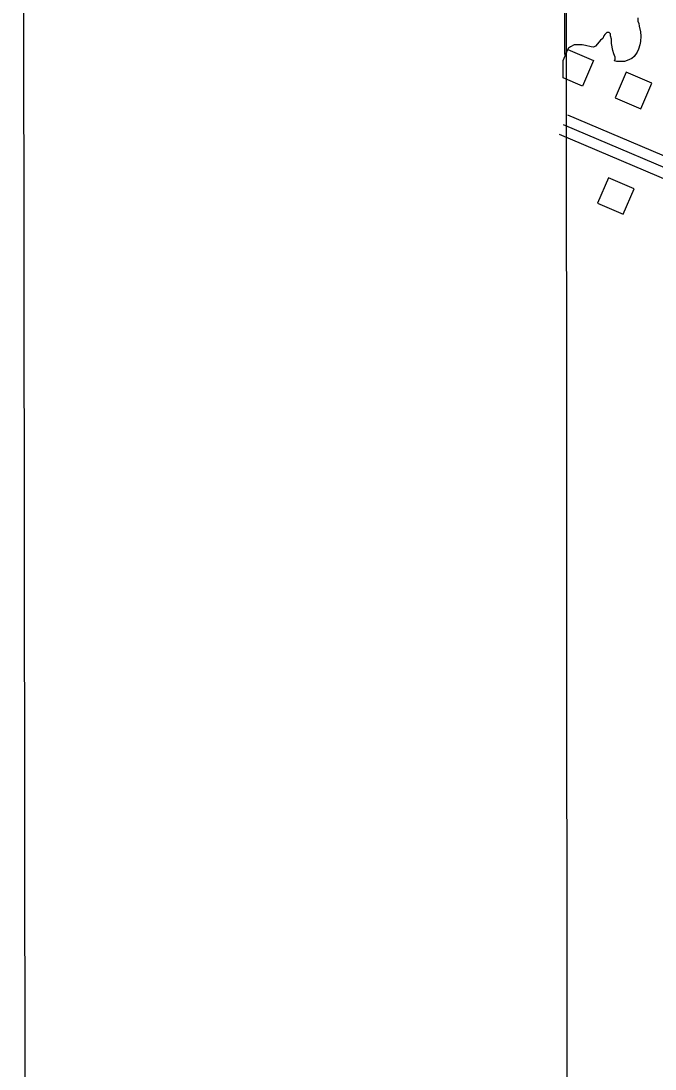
# Model space of a CAD drawing. Extents: x 3297735 to 3335592, y 670436 to 695807.
# Drawn here: x 3301069 to 3301981, y 689220 to 690726 of the extents above; entities that cross this region are included whole.
import ezdxf

# ---------------------------------------------------------------- set-up
doc = ezdxf.new("R2010")
doc.units = 0
for name, color, linetype in [('V-ANNO-SYMB', 7, 'Continuous'), ('V-BLDG-OTLN', 7, 'Continuous'), ('V-GRID-FRAM', 7, 'Continuous'), ('V-ROAD-CNTR', 7, 'Continuous'), ('V-SITE-VEGE', 7, 'Continuous')]:
    doc.layers.add(name, color=color, linetype=linetype)

msp = doc.modelspace()

# ---------------------------------------------------------------- linework, layer by layer
at = {"layer": 'V-ANNO-SYMB'}
msp.add_lwpolyline([(3301092, 671647.5), (3334175.2, 671681.1), (3334151.9, 694597.7), (3301068.7, 694564), (3301092, 671647.5)], dxfattribs=at)
at = {"layer": 'V-BLDG-OTLN'}
msp.add_line((3301848.7, 690644.6), (3301848.7, 690669.5), dxfattribs=at)
msp.add_lwpolyline([(3301848.7, 690669.5), (3301855.5, 690685.2), (3301892.2, 690669.4), (3301876.4, 690632.6), (3301848.7, 690644.6)], dxfattribs=at)
for points in [[(3301923.5, 690615.7), (3301960.3, 690599.9), (3301976.1, 690636.7), (3301939.3, 690652.5)], [(3301950.5, 690485.2), (3301913.8, 690501), (3301898, 690464.2), (3301934.7, 690448.4)]]:
    msp.add_lwpolyline(points, close=True, dxfattribs=at)
at = {"layer": 'V-GRID-FRAM'}
msp.add_lwpolyline([(3301851.4, 693996.5), (3333375, 694028.6), (3333401.5, 675844.1), (3301862, 675812)], close=True, dxfattribs=at)
at = {"layer": 'V-ROAD-CNTR'}
for points in [[(3301854.6, 690591.3), (3302066.1, 690501.5), (3302314.8, 690435.8), (3302522.8, 690350.7), (3302988.3, 690145.6), (3303460.5, 689936.4), (3303937.4, 689726.1), (3304329, 689552.5), (3304623.7, 689422.9), (3304950.5, 689286.4), (3305091.7, 689219.1), (3305101.9, 689208.6), (3305113.2, 689192.1), (3305115, 689170.5), (3305109.8, 689145.9), (3305098.6, 689116.2), (3305102.2, 689096.9), (3305109.5, 689085.3), (3305123.4, 689066.5), (3305142.4, 689058.9), (3305408.6, 688945.2), (3305783, 688781.5)], [(3301848.7, 690577.5), (3302061.2, 690487.3), (3302310.1, 690421.5), (3302516.9, 690336.9), (3302982.2, 690131.9), (3303454.4, 689922.7), (3303931.3, 689712.4), (3304323, 689538.8), (3304617.8, 689409.1), (3304944.3, 689272.7), (3305082.8, 689206.7), (3305090.2, 689199.1), (3305098.5, 689186.9), (3305099.9, 689171.4), (3305095.3, 689150.1), (3305083, 689117.6), (3305088, 689091.4), (3305097, 689076.8), (3305113.9, 689054.1), (3305136.7, 689045.1), (3305402.7, 688931.4), (3305791.3, 688761.5)], [(3301842.9, 690563.7), (3302056.3, 690473.1), (3302305.3, 690407.3), (3302511, 690323.1), (3302976.1, 690118.2), (3303448.3, 689909), (3303925.3, 689698.7), (3304316.9, 689525), (3304611.9, 689395.3), (3304938.2, 689259), (3305073.9, 689194.3), (3305078.5, 689189.5), (3305083.9, 689181.7), (3305084.7, 689172.4), (3305080.9, 689154.3), (3305067.5, 689118.9), (3305073.8, 689085.8), (3305084.6, 689068.4), (3305104.4, 689041.7), (3305131, 689031.2), (3305396.7, 688917.6), (3305772, 688753.6)]]:
    msp.add_lwpolyline(points, dxfattribs=at)
at = {"layer": 'V-SITE-VEGE'}
for p, q in [((3301851, 690677.9), (3301850.8, 690953)), ((3301955.9, 690730.8), (3301955.8, 690726)), ((3301955.8, 690726), (3301957.3, 690722.7)), ((3301957.3, 690722.7), (3301957.7, 690718.9)), ((3301957.7, 690718.9), (3301960, 690710.8)), ((3301907.3, 690705), (3301905.4, 690701.2)), ((3301908.7, 690706.9), (3301907.3, 690705)), ((3301911.6, 690709.7), (3301908.7, 690706.9)), ((3301914.9, 690709.7), (3301911.6, 690709.7)), ((3301916.8, 690707.8), (3301914.9, 690709.7)), ((3301916.8, 690704.9), (3301916.8, 690707.8)), ((3301918.2, 690700.2), (3301916.8, 690704.9)), ((3301960.5, 690704.6), (3301959.9, 690696.6)), ((3301960, 690710.8), (3301960.5, 690704.6)), ((3301856.4, 690687.3), (3301852.1, 690679.2)), ((3301859.3, 690689.2), (3301856.4, 690687.3)), ((3301864.5, 690692), (3301859.3, 690689.2)), ((3301875.9, 690691.9), (3301864.5, 690692)), ((3301880.6, 690690.9), (3301875.9, 690691.9)), ((3301888.7, 690689), (3301880.6, 690690.9)), ((3301892, 690688.5), (3301888.7, 690689)), ((3301894.9, 690689.9), (3301892, 690688.5)), ((3301898.2, 690693.2), (3301894.9, 690689.9)), ((3301902.5, 690698.4), (3301898.2, 690693.2)), ((3301905.4, 690701.2), (3301902.5, 690698.4)), ((3301918.2, 690694), (3301918.2, 690700.2)), ((3301920, 690684), (3301918.2, 690694)), ((3301959, 690691.8), (3301957, 690685.7)), ((3301959.9, 690696.6), (3301959, 690691.8)), ((3301852.1, 690679.2), (3301851, 690677.9)), ((3301921.4, 690678.8), (3301920, 690684)), ((3301923.2, 690674), (3301921.4, 690678.8)), ((3301923.2, 690671.2), (3301923.2, 690674)), ((3301947.4, 690672.5), (3301940.8, 690669.2)), ((3301950.8, 690675.3), (3301947.4, 690672.5)), ((3301955.1, 690681.4), (3301950.8, 690675.3)), ((3301957, 690685.7), (3301955.1, 690681.4)), ((3301922.3, 690668.8), (3301923.2, 690671.2)), ((3301925.6, 690667.9), (3301922.3, 690668.8)), ((3301937, 690667.8), (3301925.6, 690667.9)), ((3301940.8, 690669.2), (3301937, 690667.8))]:
    msp.add_line(p, q, dxfattribs=at)

doc.saveas('drawing.dxf')
